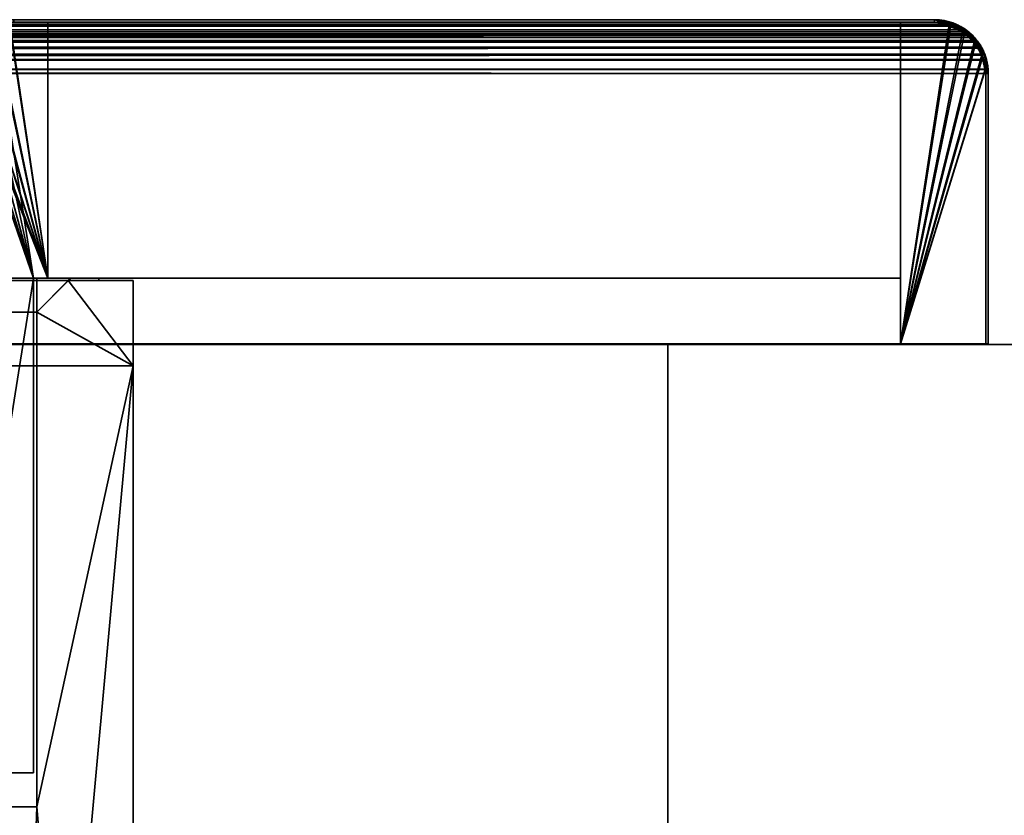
# Model space of a CAD drawing. Header units: millimetres. Extents: x -503 to 6703, y -110 to 193.
# Tile 594 of 656: x 1864 to 1922, y 147 to 193. Entities that reach past the tile are written whole.
import ezdxf

# ---------------------------------------------------------------- set-up
doc = ezdxf.new("R2010")
doc.units = ezdxf.units.MM
doc.layers.add('151', color=7, linetype='Continuous', true_color=0xffffff)

# ---------------------------------------------------------------- blocks, each defined once
blk = doc.blocks.new('UG_SURFACE_002')
at = {"layer": '151', "color": 252, "linetype": 'Continuous', "lineweight": 35}
for points in [[(947.5, 174.4, 2212.25), (2052.5, 174.4, 2212.25), (1902.5, 174.4, 2062.25), (1097.5, 174.4, 2062.25)], [(2052.5, -14, 2212.25), (2052.5, 174.4, 2212.25), (947.5, 174.4, 2212.25), (947.5, -14, 2212.25)], [(1097.5, -14, 2062.25), (1097.5, 174.4, 2062.25), (1902.5, 174.4, 2062.25), (1902.5, -14, 2062.25)], [(1902.5, -14, -7.75), (1902.5, 174.4, -7.75), (2052.5, 174.4, -7.75), (2052.5, -14, -7.75)], [(1902.5, -14, 2062.25), (1902.5, 174.4, 2062.25), (1902.5, 174.4, -7.75), (1902.5, -14, -7.75)], [(2052.5, 174.4, 2212.25), (2052.5, 174.4, -7.75), (1902.5, 174.4, -7.75), (1902.5, 174.4, 2062.25)]]:
    blk.add_3dface(points, dxfattribs=at)
blk = doc.blocks.new('UG_SURFACE_158')
at = {"layer": '151', "color": 7, "linetype": 'Continuous', "lineweight": 35}
for points in [[(1080.95, 193.234, 2076.3), (1919.057, 193.293, 2076.308), (1918.15, 193.45, 2075.4)], [(1918.15, 193.45, 2075.4), (1081.85, 193.45, 2075.4), (1080.95, 193.234, 2076.3)], [(1918.15, 193.45, 2075.4), (1864.15, 193.45, 2021.4), (1135.85, 193.45, 2021.4), (1081.85, 193.45, 2075.4)], [(1918.15, 193.3, 2075.4), (1864.15, 193.3, 2021.4), (1864.15, 193.45, 2021.4), (1918.15, 193.45, 2075.4)], [(1919.157, 193.126, 2076.407), (1918.15, 193.3, 2075.4), (1918.15, 193.45, 2075.4), (1919.057, 193.293, 2076.308)], [(1919.878, 192.864, 2077.128), (1080.121, 192.879, 2077.129), (1079.529, 192.43, 2077.721)], [(1079.529, 192.43, 2077.721), (1920.272, 192.628, 2077.522), (1919.878, 192.864, 2077.128)], [(1920.262, 192.403, 2077.512), (1079.735, 192.401, 2077.515), (1080.49, 192.974, 2076.76)], [(1080.121, 192.879, 2077.129), (1919.878, 192.864, 2077.128), (1919.208, 193.267, 2076.458)], [(1080.422, 193.108, 2076.828), (1080.121, 192.879, 2077.129), (1919.208, 193.267, 2076.458)], [(1080.422, 193.108, 2076.828), (1919.208, 193.267, 2076.458), (1919.057, 193.293, 2076.308)], [(1919.057, 193.293, 2076.308), (1080.95, 193.234, 2076.3), (1080.422, 193.108, 2076.828)], [(1920.171, 192.518, 2077.42), (1080.49, 192.974, 2076.76), (1080.752, 193.037, 2076.498)], [(1920.171, 192.518, 2077.42), (1920.262, 192.403, 2077.512), (1080.49, 192.974, 2076.76)], [(1080.752, 193.037, 2076.498), (1081.85, 193.3, 2075.4), (1918.15, 193.3, 2075.4)], [(1918.15, 193.3, 2075.4), (1919.157, 193.126, 2076.407), (1080.752, 193.037, 2076.498)], [(1919.157, 193.126, 2076.407), (1919.249, 193.071, 2076.499), (1080.752, 193.037, 2076.498)], [(1080.752, 193.037, 2076.498), (1919.249, 193.071, 2076.499), (1920.171, 192.518, 2077.42)], [(1918.15, 193.3, 2075.4), (1081.85, 193.3, 2075.4), (1135.85, 193.3, 2021.4), (1864.15, 193.3, 2021.4)], [(1919.057, 193.293, 2076.308), (1919.208, 193.267, 2076.458), (1919.157, 193.126, 2076.407)], [(1919.249, 193.071, 2076.499), (1919.157, 193.126, 2076.407), (1919.208, 193.267, 2076.458)], [(1919.208, 193.267, 2076.458), (1919.878, 192.864, 2077.128), (1920.171, 192.518, 2077.42), (1919.249, 193.071, 2076.499)], [(1919.878, 192.864, 2077.128), (1920.272, 192.628, 2077.522), (1920.171, 192.518, 2077.42)], [(1079.146, 191.599, 2078.104), (1079.64, 192.329, 2077.61), (1920.763, 191.773, 2078.013)], [(1079.529, 192.43, 2077.721), (1079.408, 192.25, 2077.842), (1920.585, 192.234, 2077.835)], [(1079.529, 192.43, 2077.721), (1920.585, 192.234, 2077.835), (1920.272, 192.628, 2077.522)], [(1920.763, 191.773, 2078.013), (1079.64, 192.329, 2077.61), (1079.735, 192.401, 2077.515)], [(1079.735, 192.401, 2077.515), (1920.262, 192.403, 2077.512), (1920.763, 191.773, 2078.013)], [(1920.262, 192.403, 2077.512), (1920.171, 192.518, 2077.42), (1920.272, 192.628, 2077.522)], [(1920.262, 192.403, 2077.512), (1920.272, 192.628, 2077.522), (1920.585, 192.234, 2077.835)], [(1920.585, 192.234, 2077.835), (1920.894, 191.847, 2078.144), (1920.763, 191.773, 2078.013), (1920.262, 192.403, 2077.512)], [(1078.933, 191.429, 2078.317), (1921.067, 191.426, 2078.317), (1920.894, 191.847, 2078.144)], [(1079.011, 191.664, 2078.239), (1078.933, 191.429, 2078.317), (1920.894, 191.847, 2078.144)], [(1920.585, 192.234, 2077.835), (1079.408, 192.25, 2077.842), (1079.011, 191.664, 2078.239)], [(1079.011, 191.664, 2078.239), (1920.894, 191.847, 2078.144), (1920.585, 192.234, 2077.835)], [(1920.763, 191.773, 2078.013), (1079.077, 191.392, 2078.173), (1079.146, 191.599, 2078.104)], [(1920.763, 191.773, 2078.013), (1920.921, 191.388, 2078.171), (1079.077, 191.392, 2078.173)], [(1920.921, 191.388, 2078.171), (1920.763, 191.773, 2078.013), (1920.894, 191.847, 2078.144), (1921.067, 191.426, 2078.317)], [(1921.067, 191.426, 2078.317), (1078.933, 191.429, 2078.317), (1078.758, 190.9, 2078.492)], [(1078.758, 190.9, 2078.492), (1921.19, 191.124, 2078.44), (1921.067, 191.426, 2078.317)], [(1078.758, 190.9, 2078.492), (1921.267, 190.545, 2078.517), (1921.19, 191.124, 2078.44)], [(1078.905, 190.871, 2078.345), (1079.077, 191.392, 2078.173), (1920.921, 191.388, 2078.171)], [(1920.921, 191.388, 2078.171), (1921.045, 191.085, 2078.295), (1078.905, 190.871, 2078.345)], [(1921.067, 191.426, 2078.317), (1921.19, 191.124, 2078.44), (1921.045, 191.085, 2078.295), (1920.921, 191.388, 2078.171)], [(1921.15, 190.3, 2078.4), (1921.045, 191.085, 2078.295), (1921.19, 191.124, 2078.44), (1921.267, 190.545, 2078.517)], [(1921.267, 190.545, 2078.517), (1078.724, 190.548, 2078.526), (1078.7, 190.3, 2078.55)], [(1078.7, 190.3, 2078.55), (1921.3, 190.3, 2078.55), (1921.267, 190.545, 2078.517)], [(1078.758, 190.9, 2078.492), (1078.724, 190.548, 2078.526), (1921.267, 190.545, 2078.517)], [(1921.15, 190.3, 2078.4), (1078.85, 190.3, 2078.4), (1078.905, 190.871, 2078.345)], [(1921.045, 191.085, 2078.295), (1921.15, 190.3, 2078.4), (1078.905, 190.871, 2078.345)], [(1921.267, 190.545, 2078.517), (1921.3, 190.3, 2078.55), (1921.15, 190.3, 2078.4)], [(1078.7, 190.3, 2078.55), (1078.7, 174.45, 2078.55), (1921.3, 174.45, 2078.55), (1921.3, 190.3, 2078.55)], [(1921.15, 190.3, 2078.4), (1921.15, 174.45, 2078.4), (1078.85, 174.45, 2078.4), (1078.85, 190.3, 2078.4)], [(1921.3, 190.3, 2078.55), (1921.3, 174.45, 2078.55), (1921.15, 174.45, 2078.4), (1921.15, 190.3, 2078.4)], [(1921.15, 174.45, 2078.4), (1921.3, 174.45, 2078.55), (1078.7, 174.45, 2078.55), (1078.85, 174.45, 2078.4)]]:
    blk.add_3dface(points, dxfattribs=at)
blk = doc.blocks.new('UG_SURFACE_159')
at = {"layer": '151', "color": 14, "linetype": 'Continuous', "lineweight": 35}
for points in [[(1133.85, 193.3, 2023.4), (1133.85, 178.3, 2023.4), (1866.15, 178.3, 2023.4), (1866.15, 193.3, 2023.4)], [(1866.15, 193.3, 2023.4), (1864.15, 193.3, 2021.4), (1135.85, 193.3, 2021.4), (1133.85, 193.3, 2023.4)], [(1866.15, 178.3, 2023.4), (1862.288, 192.593, 2019.538), (1862.79, 192.974, 2020.04), (1863.068, 193.041, 2020.318)], [(1866.15, 178.3, 2023.4), (1863.068, 193.041, 2020.318), (1863.917, 193.244, 2021.167)], [(1863.917, 193.244, 2021.167), (1864.15, 193.3, 2021.4), (1866.15, 193.3, 2023.4), (1866.15, 178.3, 2023.4)], [(1861.671, 191.932, 2018.921), (1861.94, 192.329, 2019.19), (1862.288, 192.593, 2019.538), (1866.15, 178.3, 2023.4)], [(1861.298, 191.152, 2018.548), (1861.446, 191.599, 2018.696), (1861.671, 191.932, 2018.921), (1866.15, 178.3, 2023.4)], [(1861.205, 190.871, 2018.455), (1861.298, 191.152, 2018.548), (1866.15, 178.3, 2023.4)], [(1866.15, 178.3, 2023.4), (1865.3, 178.3, 2022.55), (1861.15, 190.3, 2018.4), (1861.205, 190.871, 2018.455)], [(1861.15, 152.15, 2018.4), (1861.15, 190.3, 2018.4), (1865.3, 178.3, 2022.55)], [(1865.3, 178.3, 2022.55), (1866.15, 178.3, 2023.4), (1133.85, 178.3, 2023.4), (1134.7, 178.3, 2022.55)], [(1134.7, 178.3, 2022.55), (1134.7, 149.3, 2022.55), (1865.3, 149.3, 2022.55), (1865.3, 178.3, 2022.55)], [(1865.3, 178.3, 2022.55), (1865.3, 149.3, 2022.55), (1864, 149.3, 2021.25), (1861.15, 152.15, 2018.4)], [(1864, 149.3, 2021.25), (1865.3, 149.3, 2022.55), (1134.7, 149.3, 2022.55), (1136, 149.3, 2021.25)]]:
    blk.add_3dface(points, dxfattribs=at)
blk = doc.blocks.new('UG_SURFACE_160')
at = {"layer": '151', "color": 14, "linetype": 'Continuous', "lineweight": 35}
for points in [[(1080.203, 192.756, 2077.047), (1919.796, 192.742, 2077.046), (1919.157, 193.126, 2076.407)], [(1080.49, 192.974, 2076.76), (1080.203, 192.756, 2077.047), (1919.157, 193.126, 2076.407)], [(1080.49, 192.974, 2076.76), (1919.157, 193.126, 2076.407), (1919.014, 193.151, 2076.264)], [(1919.014, 193.151, 2076.264), (1080.993, 193.095, 2076.257), (1080.49, 192.974, 2076.76)], [(1080.993, 193.095, 2076.257), (1919.014, 193.151, 2076.264), (1918.15, 193.3, 2075.4)], [(1918.15, 193.3, 2075.4), (1081.85, 193.3, 2075.4), (1080.993, 193.095, 2076.257)], [(1918.15, 193.3, 2075.4), (1916.15, 193.3, 2073.4), (1083.85, 193.3, 2073.4), (1081.85, 193.3, 2075.4)], [(1916.15, 174.45, 2073.4), (1083.85, 174.45, 2073.4), (1083.85, 193.3, 2073.4), (1916.15, 193.3, 2073.4)], [(1916.15, 174.45, 2073.4), (1916.15, 193.3, 2073.4), (1918.15, 193.3, 2075.4), (1919.014, 193.151, 2076.264)], [(1919.014, 193.151, 2076.264), (1919.157, 193.126, 2076.407), (1919.796, 192.742, 2077.046), (1916.15, 174.45, 2073.4)], [(1079.64, 192.329, 2077.61), (1079.524, 192.158, 2077.726), (1920.469, 192.142, 2077.719)], [(1919.796, 192.742, 2077.046), (1080.203, 192.756, 2077.047), (1079.64, 192.329, 2077.61)], [(1079.64, 192.329, 2077.61), (1920.171, 192.518, 2077.42), (1919.796, 192.742, 2077.046)], [(1079.64, 192.329, 2077.61), (1920.469, 192.142, 2077.719), (1920.171, 192.518, 2077.42)], [(1916.15, 174.45, 2073.4), (1919.796, 192.742, 2077.046), (1920.171, 192.518, 2077.42), (1920.469, 192.142, 2077.719)], [(1079.072, 191.376, 2078.178), (1920.928, 191.372, 2078.178), (1920.763, 191.773, 2078.013)], [(1079.146, 191.599, 2078.104), (1079.072, 191.376, 2078.178), (1920.763, 191.773, 2078.013)], [(1920.469, 192.142, 2077.719), (1079.524, 192.158, 2077.726), (1079.146, 191.599, 2078.104)], [(1079.146, 191.599, 2078.104), (1920.763, 191.773, 2078.013), (1920.469, 192.142, 2077.719)], [(1920.469, 192.142, 2077.719), (1920.763, 191.773, 2078.013), (1920.928, 191.372, 2078.178), (1916.15, 174.45, 2073.4)], [(1920.928, 191.372, 2078.178), (1079.072, 191.376, 2078.178), (1078.905, 190.871, 2078.345)], [(1078.905, 190.871, 2078.345), (1921.045, 191.085, 2078.295), (1920.928, 191.372, 2078.178)], [(1916.15, 174.45, 2073.4), (1920.928, 191.372, 2078.178), (1921.045, 191.085, 2078.295), (1921.119, 190.533, 2078.369)], [(1078.905, 190.871, 2078.345), (1078.873, 190.537, 2078.377), (1921.119, 190.533, 2078.369)], [(1078.905, 190.871, 2078.345), (1921.119, 190.533, 2078.369), (1921.045, 191.085, 2078.295)], [(1921.119, 190.533, 2078.369), (1078.873, 190.537, 2078.377), (1078.85, 190.3, 2078.4)], [(1078.85, 190.3, 2078.4), (1921.15, 190.3, 2078.4), (1921.119, 190.533, 2078.369)], [(1078.85, 190.3, 2078.4), (1078.85, 174.45, 2078.4), (1921.15, 174.45, 2078.4), (1921.15, 190.3, 2078.4)], [(1921.119, 190.533, 2078.369), (1921.15, 190.3, 2078.4), (1921.15, 174.45, 2078.4), (1916.15, 174.45, 2073.4)], [(1916.15, 174.45, 2073.4), (1921.15, 174.45, 2078.4), (1078.85, 174.45, 2078.4), (1083.85, 174.45, 2073.4)]]:
    blk.add_3dface(points, dxfattribs=at)
blk = doc.blocks.new('UG_SURFACE_161')
at = {"layer": '151', "color": 41, "linetype": 'Continuous', "lineweight": 35}
for points in [[(1083.85, 193.3, 2073.4), (1083.85, 178.3, 2073.4), (1916.15, 178.3, 2073.4), (1916.15, 193.3, 2073.4)], [(1916.15, 193.3, 2073.4), (1866.15, 193.3, 2023.4), (1133.85, 193.3, 2023.4), (1083.85, 193.3, 2073.4)], [(1133.85, 178.3, 2023.4), (1133.85, 193.3, 2023.4), (1866.15, 193.3, 2023.4), (1866.15, 178.3, 2023.4)], [(1866.15, 193.3, 2023.4), (1916.15, 193.3, 2073.4), (1916.15, 178.3, 2073.4), (1866.15, 178.3, 2023.4)], [(1866.15, 178.3, 2023.4), (1916.15, 178.3, 2073.4), (1083.85, 178.3, 2073.4), (1133.85, 178.3, 2023.4)]]:
    blk.add_3dface(points, dxfattribs=at)
blk = doc.blocks.new('UG_SURFACE_162')
at = {"layer": '151', "color": 14, "linetype": 'Continuous', "lineweight": 35}
for points in [[(1862.983, 193.059, -4.75), (1862.229, 192.555, -4.75), (1862.237, 192.521, 2019.487)], [(1862.229, 192.555, -4.75), (1862.983, 193.059, -4.75), (1866.15, 178.3, -4.75)], [(1862.237, 192.521, 2019.487), (1862.711, 192.933, 2019.961), (1862.983, 193.059, -4.75)], [(1865.3, 178.3, 2022.55), (1862.988, 193.003, 2020.238), (1862.711, 192.933, 2019.961), (1862.237, 192.521, 2019.487)], [(1862.711, 192.933, 2019.961), (1862.988, 193.003, 2020.238), (1862.983, 193.059, -4.75)], [(1866.15, 178.3, -4.75), (1862.983, 193.059, -4.75), (1863.002, 193.072, -4.75), (1863.88, 193.246, -4.75)], [(1863.002, 193.072, -4.75), (1862.983, 193.059, -4.75), (1862.988, 193.003, 2020.238)], [(1863.88, 193.246, -4.75), (1863.002, 193.072, -4.75), (1862.988, 193.003, 2020.238)], [(1862.988, 193.003, 2020.238), (1863.879, 193.231, 2021.129), (1863.88, 193.246, -4.75)], [(1865.3, 178.3, 2022.55), (1866.15, 178.3, 2023.4), (1863.879, 193.231, 2021.129), (1862.988, 193.003, 2020.238)], [(1864.15, 193.3, -4.75), (1863.88, 193.246, -4.75), (1863.879, 193.231, 2021.129)], [(1863.879, 193.231, 2021.129), (1864.15, 193.3, 2021.4), (1864.15, 193.3, -4.75)], [(1866.15, 178.3, 2023.4), (1866.15, 193.3, 2023.4), (1864.15, 193.3, 2021.4), (1863.879, 193.231, 2021.129)], [(1863.88, 193.246, -4.75), (1864.15, 193.3, -4.75), (1866.15, 193.3, -4.75), (1866.15, 178.3, -4.75)], [(1866.15, 193.3, 2023.4), (1866.15, 193.3, -4.75), (1864.15, 193.3, -4.75), (1864.15, 193.3, 2021.4)], [(1866.15, 193.3, 2023.4), (1866.15, 178.3, 2023.4), (1866.15, 178.3, -4.75), (1866.15, 193.3, -4.75)], [(1862.229, 192.555, -4.75), (1862.029, 192.421, -4.75), (1861.636, 191.882, 2018.886)], [(1861.636, 191.882, 2018.886), (1861.748, 192.097, 2018.998), (1862.229, 192.555, -4.75)], [(1865.3, 178.3, 2022.55), (1862.237, 192.521, 2019.487), (1861.748, 192.097, 2018.998), (1861.636, 191.882, 2018.886)], [(1862.029, 192.421, -4.75), (1861.662, 191.873, -4.75), (1861.636, 191.882, 2018.886)], [(1861.662, 191.873, -4.75), (1862.029, 192.421, -4.75), (1862.229, 192.555, -4.75), (1866.15, 178.3, -4.75)], [(1861.748, 192.097, 2018.998), (1862.237, 192.521, 2019.487), (1862.229, 192.555, -4.75)], [(1865.3, 178.3, 2022.55), (1861.636, 191.882, 2018.886), (1861.298, 191.232, 2018.548), (1861.274, 191.077, 2018.524)], [(1861.298, 191.232, 2018.548), (1861.636, 191.882, 2018.886), (1861.662, 191.873, -4.75)], [(1861.298, 191.232, 2018.548), (1861.662, 191.873, -4.75), (1861.378, 191.448, -4.75)], [(1866.15, 178.3, -4.75), (1861.304, 191.073, -4.75), (1861.378, 191.448, -4.75), (1861.662, 191.873, -4.75)], [(1861.378, 191.448, -4.75), (1861.304, 191.073, -4.75), (1861.274, 191.077, 2018.524)], [(1861.274, 191.077, 2018.524), (1861.298, 191.232, 2018.548), (1861.378, 191.448, -4.75)], [(1861.15, 190.3, 2018.4), (1861.274, 191.077, 2018.524), (1861.304, 191.073, -4.75)], [(1861.274, 191.077, 2018.524), (1861.15, 190.3, 2018.4), (1865.3, 178.3, 2022.55)], [(1861.304, 191.073, -4.75), (1861.15, 190.3, -4.75), (1861.15, 190.3, 2018.4)], [(1866.15, 178.3, -4.75), (1865.3, 178.3, -4.75), (1861.15, 190.3, -4.75), (1861.304, 191.073, -4.75)], [(1861.15, 152.15, 2018.4), (1861.15, 190.3, 2018.4), (1861.15, 190.3, -4.75), (1861.15, 152.15, -4.75)], [(1861.15, 152.15, -4.75), (1861.15, 190.3, -4.75), (1865.3, 178.3, -4.75)], [(1865.3, 178.3, 2022.55), (1861.15, 190.3, 2018.4), (1861.15, 152.15, 2018.4)], [(1865.3, 178.3, -4.75), (1865.3, 149.3, -4.75), (1864, 149.3, -4.75), (1861.15, 152.15, -4.75)], [(1861.15, 152.15, 2018.4), (1864, 149.3, 2021.25), (1865.3, 149.3, 2022.55), (1865.3, 178.3, 2022.55)], [(1865.3, 178.3, 2022.55), (1865.3, 178.3, -4.75), (1866.15, 178.3, -4.75), (1866.15, 178.3, 2023.4)], [(1865.3, 178.3, 2022.55), (1865.3, 149.3, 2022.55), (1865.3, 149.3, -4.75), (1865.3, 178.3, -4.75)], [(1864, 149.3, 2021.25), (1861.15, 152.15, 2018.4), (1861.15, 152.15, -4.75), (1864, 149.3, -4.75)], [(1864, 149.3, 2021.25), (1864, 149.3, -4.75), (1865.3, 149.3, -4.75), (1865.3, 149.3, 2022.55)]]:
    blk.add_3dface(points, dxfattribs=at)
blk = doc.blocks.new('UG_SURFACE_163')
at = {"layer": '151', "color": 7, "linetype": 'Continuous', "lineweight": 35}
for points in [[(1918.15, 193.45, 2075.4), (1918.15, 193.45, -4.75), (1864.15, 193.45, -4.75), (1864.15, 193.45, 2021.4)], [(1864.15, 193.45, -4.75), (1918.15, 193.45, -4.75), (1918.15, 193.3, -4.75), (1864.15, 193.3, -4.75)], [(1918.15, 193.45, 2075.4), (1864.15, 193.45, 2021.4), (1864.15, 193.3, 2021.4), (1918.15, 193.3, 2075.4)], [(1918.314, 193.269, -4.75), (1918.15, 193.3, -4.75), (1918.15, 193.45, -4.75), (1918.322, 193.418, -4.75)], [(1919.3, 193.233, -4.75), (1919.229, 193.246, -4.75), (1918.15, 193.45, 2075.4)], [(1918.15, 193.45, 2075.4), (1919.299, 193.148, 2076.549), (1919.3, 193.233, -4.75)], [(1919.229, 193.246, -4.75), (1918.322, 193.418, -4.75), (1918.15, 193.45, 2075.4)], [(1918.322, 193.418, -4.75), (1918.15, 193.45, -4.75), (1918.15, 193.45, 2075.4)], [(1918.15, 193.3, 2075.4), (1919.157, 193.126, 2076.407), (1919.299, 193.148, 2076.549), (1918.15, 193.45, 2075.4)], [(1918.15, 193.3, 2075.4), (1864.15, 193.3, 2021.4), (1864.15, 193.3, -4.75), (1918.15, 193.3, -4.75)], [(1918.314, 193.269, -4.75), (1919.157, 193.126, 2076.407), (1918.15, 193.3, 2075.4)], [(1918.15, 193.3, 2075.4), (1918.15, 193.3, -4.75), (1918.314, 193.269, -4.75)], [(1919.177, 193.103, -4.75), (1918.314, 193.269, -4.75), (1918.322, 193.418, -4.75), (1919.229, 193.246, -4.75)], [(1919.249, 193.071, 2076.499), (1918.314, 193.269, -4.75), (1919.177, 193.103, -4.75)], [(1918.314, 193.269, -4.75), (1919.249, 193.071, 2076.499), (1919.157, 193.126, 2076.407)], [(1919.299, 193.148, 2076.549), (1919.157, 193.126, 2076.407), (1919.249, 193.071, 2076.499)], [(1919.246, 193.09, -4.75), (1919.177, 193.103, -4.75), (1919.229, 193.246, -4.75), (1919.3, 193.233, -4.75)], [(1919.177, 193.103, -4.75), (1919.246, 193.09, -4.75), (1919.249, 193.071, 2076.499)], [(1919.246, 193.09, -4.75), (1919.3, 193.233, -4.75), (1919.308, 193.227, -4.75)], [(1919.252, 193.086, -4.75), (1919.246, 193.09, -4.75), (1919.308, 193.227, -4.75)], [(1919.246, 193.09, -4.75), (1919.252, 193.086, -4.75), (1919.249, 193.071, 2076.499)], [(1919.7, 193.042, 2076.95), (1919.299, 193.148, 2076.549), (1919.249, 193.071, 2076.499), (1920.171, 192.518, 2077.42)], [(1919.249, 193.071, 2076.499), (1919.252, 193.086, -4.75), (1919.945, 192.634, -4.75)], [(1919.945, 192.634, -4.75), (1920.171, 192.518, 2077.42), (1919.249, 193.071, 2076.499)], [(1919.308, 193.227, -4.75), (1920.035, 192.751, -4.75), (1919.945, 192.634, -4.75), (1919.252, 193.086, -4.75)], [(1919.299, 193.148, 2076.549), (1919.308, 193.227, -4.75), (1919.3, 193.233, -4.75)], [(1920.035, 192.751, -4.75), (1919.308, 193.227, -4.75), (1919.299, 193.148, 2076.549)], [(1920.377, 192.527, -4.75), (1920.035, 192.751, -4.75), (1919.299, 193.148, 2076.549)], [(1919.299, 193.148, 2076.549), (1919.7, 193.042, 2076.95), (1920.377, 192.527, -4.75)], [(1919.7, 193.042, 2076.95), (1920.341, 192.448, 2077.59), (1920.377, 192.527, -4.75)], [(1920.171, 192.518, 2077.42), (1920.341, 192.448, 2077.59), (1919.7, 193.042, 2076.95)], [(1920.271, 192.421, -4.75), (1919.945, 192.634, -4.75), (1920.035, 192.751, -4.75), (1920.377, 192.527, -4.75)], [(1920.171, 192.518, 2077.42), (1919.945, 192.634, -4.75), (1920.271, 192.421, -4.75)], [(1920.271, 192.421, -4.75), (1920.261, 192.404, 2077.511), (1920.171, 192.518, 2077.42)], [(1920.341, 192.448, 2077.59), (1920.171, 192.518, 2077.42), (1920.261, 192.404, 2077.511)], [(1920.261, 192.404, 2077.511), (1920.763, 191.773, 2078.013), (1920.769, 192.05, 2078.019), (1920.341, 192.448, 2077.59)], [(1920.261, 192.404, 2077.511), (1920.271, 192.421, -4.75), (1920.554, 192.002, -4.75)], [(1920.554, 192.002, -4.75), (1920.763, 191.773, 2078.013), (1920.261, 192.404, 2077.511)], [(1920.377, 192.527, -4.75), (1920.672, 192.086, -4.75), (1920.554, 192.002, -4.75), (1920.271, 192.421, -4.75)], [(1920.672, 192.086, -4.75), (1920.377, 192.527, -4.75), (1920.341, 192.448, 2077.59)], [(1920.341, 192.448, 2077.59), (1920.769, 192.05, 2078.019), (1920.672, 192.086, -4.75)], [(1920.905, 191.48, -4.75), (1920.554, 192.002, -4.75), (1920.672, 192.086, -4.75), (1921.063, 191.499, -4.75)], [(1920.763, 191.773, 2078.013), (1920.554, 192.002, -4.75), (1920.905, 191.48, -4.75)], [(1921.063, 191.499, -4.75), (1920.672, 192.086, -4.75), (1920.769, 192.05, 2078.019)], [(1921.049, 191.433, 2078.3), (1920.769, 192.05, 2078.019), (1920.763, 191.773, 2078.013), (1920.921, 191.389, 2078.171)], [(1920.905, 191.48, -4.75), (1920.921, 191.389, 2078.171), (1920.763, 191.773, 2078.013)], [(1921.071, 191.458, -4.75), (1921.063, 191.499, -4.75), (1920.769, 192.05, 2078.019)], [(1920.769, 192.05, 2078.019), (1921.049, 191.433, 2078.3), (1921.071, 191.458, -4.75)], [(1920.922, 191.401, -4.75), (1920.905, 191.48, -4.75), (1921.063, 191.499, -4.75), (1921.071, 191.458, -4.75)], [(1920.905, 191.48, -4.75), (1920.922, 191.401, -4.75), (1920.921, 191.389, 2078.171)], [(1920.921, 191.389, 2078.171), (1921.045, 191.085, 2078.295), (1921.191, 191.121, 2078.441), (1921.049, 191.433, 2078.3)], [(1920.921, 191.389, 2078.171), (1920.922, 191.401, -4.75), (1920.964, 191.199, -4.75)], [(1920.964, 191.199, -4.75), (1921.045, 191.085, 2078.295), (1920.921, 191.389, 2078.171)], [(1921.071, 191.458, -4.75), (1921.113, 191.246, -4.75), (1920.964, 191.199, -4.75), (1920.922, 191.401, -4.75)], [(1921.15, 190.3, -4.75), (1920.964, 191.199, -4.75), (1921.113, 191.246, -4.75), (1921.3, 190.3, -4.75)], [(1921.045, 191.085, 2078.295), (1920.964, 191.199, -4.75), (1921.15, 190.3, -4.75)], [(1921.3, 190.3, 2078.55), (1921.191, 191.121, 2078.441), (1921.045, 191.085, 2078.295), (1921.15, 190.3, 2078.4)], [(1921.113, 191.246, -4.75), (1921.071, 191.458, -4.75), (1921.049, 191.433, 2078.3)], [(1921.049, 191.433, 2078.3), (1921.191, 191.121, 2078.441), (1921.113, 191.246, -4.75)], [(1921.3, 190.3, -4.75), (1921.113, 191.246, -4.75), (1921.191, 191.121, 2078.441)], [(1921.191, 191.121, 2078.441), (1921.3, 190.3, 2078.55), (1921.3, 190.3, -4.75)], [(1921.15, 190.3, -4.75), (1921.15, 190.3, 2078.4), (1921.045, 191.085, 2078.295)], [(1921.3, 190.3, -4.75), (1921.3, 174.45, -4.75), (1921.15, 174.45, -4.75), (1921.15, 190.3, -4.75)], [(1921.15, 190.3, -4.75), (1921.15, 174.45, -4.75), (1921.15, 174.45, 2078.4), (1921.15, 190.3, 2078.4)], [(1921.15, 190.3, 2078.4), (1921.15, 174.45, 2078.4), (1921.3, 174.45, 2078.55), (1921.3, 190.3, 2078.55)], [(1921.3, 190.3, 2078.55), (1921.3, 174.45, 2078.55), (1921.3, 174.45, -4.75), (1921.3, 190.3, -4.75)], [(1921.15, 174.45, 2078.4), (1921.15, 174.45, -4.75), (1921.3, 174.45, -4.75), (1921.3, 174.45, 2078.55)]]:
    blk.add_3dface(points, dxfattribs=at)
blk = doc.blocks.new('UG_SURFACE_164')
at = {"layer": '151', "color": 41, "linetype": 'Continuous', "lineweight": 35}
for points in [[(1866.15, 178.3, 2023.4), (1866.15, 193.3, 2023.4), (1866.15, 193.3, -4.75), (1866.15, 178.3, -4.75)], [(1916.15, 193.3, 2073.4), (1916.15, 193.3, -4.75), (1866.15, 193.3, -4.75), (1866.15, 193.3, 2023.4)], [(1916.15, 178.3, -4.75), (1866.15, 178.3, -4.75), (1866.15, 193.3, -4.75), (1916.15, 193.3, -4.75)], [(1866.15, 178.3, 2023.4), (1916.15, 178.3, 2073.4), (1916.15, 193.3, 2073.4), (1866.15, 193.3, 2023.4)], [(1916.15, 193.3, 2073.4), (1916.15, 178.3, 2073.4), (1916.15, 178.3, -4.75), (1916.15, 193.3, -4.75)], [(1866.15, 178.3, 2023.4), (1866.15, 178.3, -4.75), (1916.15, 178.3, -4.75), (1916.15, 178.3, 2073.4)]]:
    blk.add_3dface(points, dxfattribs=at)
blk = doc.blocks.new('UG_SURFACE_165')
at = {"layer": '151', "color": 14, "linetype": 'Continuous', "lineweight": 35}
for points in [[(1918.15, 193.3, 2075.4), (1918.15, 193.3, -4.75), (1916.15, 193.3, -4.75), (1916.15, 193.3, 2073.4)], [(1916.15, 174.45, -4.75), (1916.15, 174.45, 2073.4), (1916.15, 193.3, 2073.4), (1916.15, 193.3, -4.75)], [(1916.15, 174.45, -4.75), (1916.15, 193.3, -4.75), (1918.15, 193.3, -4.75), (1919.099, 193.111, -4.75)], [(1919.093, 193.052, 2076.343), (1918.15, 193.3, 2075.4), (1916.15, 193.3, 2073.4), (1916.15, 174.45, 2073.4)], [(1916.15, 174.45, -4.75), (1919.099, 193.111, -4.75), (1919.298, 193.072, -4.75), (1919.904, 192.667, -4.75)], [(1919.906, 192.652, 2077.156), (1919.626, 192.912, 2076.876), (1919.093, 193.052, 2076.343), (1916.15, 174.45, 2073.4)], [(1919.099, 193.111, -4.75), (1918.15, 193.3, -4.75), (1918.15, 193.3, 2075.4)], [(1918.15, 193.3, 2075.4), (1919.093, 193.052, 2076.343), (1919.099, 193.111, -4.75)], [(1919.298, 193.072, -4.75), (1919.099, 193.111, -4.75), (1919.093, 193.052, 2076.343)], [(1919.904, 192.667, -4.75), (1919.298, 193.072, -4.75), (1919.093, 193.052, 2076.343)], [(1919.093, 193.052, 2076.343), (1919.626, 192.912, 2076.876), (1919.904, 192.667, -4.75)], [(1919.626, 192.912, 2076.876), (1919.906, 192.652, 2077.156), (1919.904, 192.667, -4.75)], [(1916.15, 174.45, -4.75), (1919.904, 192.667, -4.75), (1920.271, 192.421, -4.75), (1920.517, 192.054, -4.75)], [(1916.15, 174.45, 2073.4), (1920.549, 192.056, 2077.799), (1919.906, 192.652, 2077.156)], [(1920.271, 192.421, -4.75), (1919.904, 192.667, -4.75), (1919.906, 192.652, 2077.156)], [(1920.517, 192.054, -4.75), (1920.271, 192.421, -4.75), (1919.906, 192.652, 2077.156)], [(1919.906, 192.652, 2077.156), (1920.549, 192.056, 2077.799), (1920.517, 192.054, -4.75)], [(1916.15, 174.45, 2073.4), (1920.965, 191.26, 2078.215), (1920.645, 191.967, 2077.894), (1920.549, 192.056, 2077.799)], [(1916.15, 174.45, -4.75), (1920.517, 192.054, -4.75), (1920.922, 191.448, -4.75), (1920.956, 191.273, -4.75)], [(1920.922, 191.448, -4.75), (1920.517, 192.054, -4.75), (1920.549, 192.056, 2077.799)], [(1920.956, 191.273, -4.75), (1920.922, 191.448, -4.75), (1920.549, 192.056, 2077.799)], [(1920.549, 192.056, 2077.799), (1920.645, 191.967, 2077.894), (1920.956, 191.273, -4.75)], [(1920.645, 191.967, 2077.894), (1920.965, 191.26, 2078.215), (1920.956, 191.273, -4.75)], [(1920.956, 191.273, -4.75), (1921.114, 190.481, -4.75), (1916.15, 174.45, -4.75)], [(1921.126, 190.482, 2078.376), (1921.046, 191.082, 2078.296), (1920.965, 191.26, 2078.215), (1916.15, 174.45, 2073.4)], [(1921.114, 190.481, -4.75), (1920.956, 191.273, -4.75), (1920.965, 191.26, 2078.215)], [(1920.965, 191.26, 2078.215), (1921.046, 191.082, 2078.296), (1921.114, 190.481, -4.75)], [(1921.046, 191.082, 2078.296), (1921.126, 190.482, 2078.376), (1921.114, 190.481, -4.75)], [(1916.15, 174.45, 2073.4), (1921.15, 174.45, 2078.4), (1921.15, 190.3, 2078.4), (1921.126, 190.482, 2078.376)], [(1921.114, 190.481, -4.75), (1921.15, 190.3, -4.75), (1921.15, 174.45, -4.75), (1916.15, 174.45, -4.75)], [(1921.15, 190.3, -4.75), (1921.114, 190.481, -4.75), (1921.126, 190.482, 2078.376)], [(1921.126, 190.482, 2078.376), (1921.15, 190.3, 2078.4), (1921.15, 190.3, -4.75)], [(1921.15, 190.3, 2078.4), (1921.15, 174.45, 2078.4), (1921.15, 174.45, -4.75), (1921.15, 190.3, -4.75)], [(1916.15, 174.45, 2073.4), (1916.15, 174.45, -4.75), (1921.15, 174.45, -4.75), (1921.15, 174.45, 2078.4)]]:
    blk.add_3dface(points, dxfattribs=at)
blk = doc.blocks.new('UG_SURFACE_179')
at = {"layer": '151', "color": 41, "linetype": 'Continuous', "lineweight": 35}
for points in [[(1871.15, 173.15, 2028.4), (1865.5, 173.15, 2022.75), (1134.5, 173.15, 2022.75), (1128.85, 173.15, 2028.4)], [(1871.15, 81, 2028.4), (1871.15, 173.15, 2028.4), (1128.85, 173.15, 2028.4), (1128.85, 81, 2028.4)], [(1865.5, 173.15, 2022.75), (1865.5, 147.3, 2022.75), (1134.5, 147.3, 2022.75), (1134.5, 173.15, 2022.75)], [(1865.5, 147.3, 2022.75), (1865.5, 173.15, 2022.75), (1871.15, 173.15, 2028.4), (1871.15, 81, 2028.4)], [(1865.5, 147.3, 2022.75), (1861, 147.3, 2018.25), (1139, 147.3, 2018.25), (1134.5, 147.3, 2022.75)], [(1863.5, 89, 2020.75), (1860, 89, 2017.25), (1861, 147.3, 2018.25), (1865.5, 147.3, 2022.75)], [(1865.5, 147.3, 2022.75), (1871.15, 81, 2028.4), (1863.5, 81, 2020.75), (1863.5, 89, 2020.75)]]:
    blk.add_3dface(points, dxfattribs=at)
blk = doc.blocks.new('UG_SURFACE_181')
at = {"layer": '151', "color": 14, "linetype": 'Continuous', "lineweight": 35}
for points in [[(1871.15, 178.15, 2028.4), (1867.35, 178.15, 2024.6), (1132.65, 178.15, 2024.6), (1128.85, 178.15, 2028.4)], [(1871.15, 173.15, 2028.4), (1871.15, 178.15, 2028.4), (1128.85, 178.15, 2028.4), (1128.85, 173.15, 2028.4)], [(1865.5, 176.3, 2022.75), (1134.5, 176.3, 2022.75), (1132.65, 178.15, 2024.6), (1867.35, 178.15, 2024.6)], [(1871.15, 173.15, 2028.4), (1865.5, 173.15, 2022.75), (1865.5, 176.3, 2022.75), (1867.35, 178.15, 2024.6)], [(1867.35, 178.15, 2024.6), (1871.15, 178.15, 2028.4), (1871.15, 173.15, 2028.4)], [(1865.5, 176.3, 2022.75), (1865.5, 173.15, 2022.75), (1134.5, 173.15, 2022.75), (1134.5, 176.3, 2022.75)], [(1865.5, 173.15, 2022.75), (1871.15, 173.15, 2028.4), (1128.85, 173.15, 2028.4), (1134.5, 173.15, 2022.75)]]:
    blk.add_3dface(points, dxfattribs=at)
blk = doc.blocks.new('UG_SURFACE_182')
at = {"layer": '151', "color": 252, "linetype": 'Continuous', "lineweight": 35}
for points in [[(1132.5, 178.3, 2024.75), (1134.5, 176.3, 2022.75), (1865.5, 176.3, 2022.75), (1867.5, 178.3, 2024.75)], [(1132.5, 178.3, 2024.75), (1867.5, 178.3, 2024.75), (1865.5, 178.3, 2022.75), (1134.5, 178.3, 2022.75)], [(1134.5, 176.3, 2022.75), (1134.5, 178.3, 2022.75), (1865.5, 178.3, 2022.75), (1865.5, 176.3, 2022.75)], [(1867.5, 178.3, 2024.75), (1867.5, 178.3, -4.75), (1865.5, 178.3, -4.75), (1865.5, 178.3, 2022.75)], [(1865.5, 176.3, 2022.75), (1865.5, 178.3, 2022.75), (1865.5, 178.3, -4.75), (1865.5, 176.3, -4.75)], [(1867.5, 178.3, 2024.75), (1865.5, 176.3, 2022.75), (1865.5, 176.3, -4.75), (1867.5, 178.3, -4.75)], [(1867.5, 178.3, -4.75), (1865.5, 176.3, -4.75), (1865.5, 178.3, -4.75)]]:
    blk.add_3dface(points, dxfattribs=at)
blk = doc.blocks.new('UG_SURFACE_183')
at = {"layer": '151', "color": 7, "linetype": 'Continuous', "lineweight": 35}
for points in [[(1130.85, 178.15, 2026.4), (1869.15, 178.15, 2026.4), (1869.15, 178.3, 2026.4), (1130.85, 178.3, 2026.4)], [(1869.15, 178.3, 2026.4), (1867.5, 178.3, 2024.75), (1132.5, 178.3, 2024.75), (1130.85, 178.3, 2026.4)], [(1869.15, 178.15, 2026.4), (1130.85, 178.15, 2026.4), (1132.65, 178.15, 2024.6), (1867.35, 178.15, 2024.6)], [(1132.65, 178.15, 2024.6), (1132.5, 178.3, 2024.75), (1867.5, 178.3, 2024.75), (1867.35, 178.15, 2024.6)], [(1869.15, 178.3, 2026.4), (1869.15, 178.15, 2026.4), (1867.35, 178.15, 2024.6), (1867.5, 178.3, 2024.75)]]:
    blk.add_3dface(points, dxfattribs=at)
blk = doc.blocks.new('UG_SURFACE_188')
at = {"layer": '151', "color": 41, "linetype": 'Continuous', "lineweight": 35}
for points in [[(1871.15, 173.15, -4.75), (1863.5, 89, -4.75), (1865.5, 147.3, -4.75)], [(1871.15, 173.15, -4.75), (1871.15, 81, -4.75), (1863.5, 81, -4.75), (1863.5, 89, -4.75)], [(1865.5, 173.15, -4.75), (1865.5, 147.3, -4.75), (1865.5, 147.3, 2022.75), (1865.5, 173.15, 2022.75)], [(1871.15, 173.15, 2028.4), (1871.15, 173.15, -4.75), (1865.5, 173.15, -4.75), (1865.5, 173.15, 2022.75)], [(1865.5, 147.3, -4.75), (1865.5, 173.15, -4.75), (1871.15, 173.15, -4.75)], [(1871.15, 81, 2028.4), (1871.15, 173.15, 2028.4), (1865.5, 173.15, 2022.75), (1865.5, 147.3, 2022.75)], [(1871.15, 81, -4.75), (1871.15, 173.15, -4.75), (1871.15, 173.15, 2028.4), (1871.15, 81, 2028.4)], [(1863.5, 89, -4.75), (1860, 89, -4.75), (1861, 147.3, -4.75), (1865.5, 147.3, -4.75)], [(1865.5, 147.3, 2022.75), (1861, 147.3, 2018.25), (1860, 89, 2017.25), (1863.5, 89, 2020.75)], [(1865.5, 147.3, 2022.75), (1865.5, 147.3, -4.75), (1861, 147.3, -4.75), (1861, 147.3, 2018.25)], [(1863.5, 89, 2020.75), (1863.5, 81, 2020.75), (1871.15, 81, 2028.4), (1865.5, 147.3, 2022.75)]]:
    blk.add_3dface(points, dxfattribs=at)
blk = doc.blocks.new('UG_SURFACE_189')
at = {"layer": '151', "color": 7, "linetype": 'Continuous', "lineweight": 35}
for points in [[(1867.5, 178.3, -4.75), (1869.15, 178.3, -4.75), (1869.15, 178.15, -4.75), (1867.35, 178.15, -4.75)], [(1867.35, 178.15, 2024.6), (1867.5, 178.3, 2024.75), (1867.5, 178.3, -4.75), (1867.35, 178.15, -4.75)], [(1867.5, 178.3, 2024.75), (1867.35, 178.15, 2024.6), (1869.15, 178.15, 2026.4), (1869.15, 178.3, 2026.4)], [(1869.15, 178.15, 2026.4), (1867.35, 178.15, 2024.6), (1867.35, 178.15, -4.75), (1869.15, 178.15, -4.75)], [(1869.15, 178.3, 2026.4), (1869.15, 178.3, -4.75), (1867.5, 178.3, -4.75), (1867.5, 178.3, 2024.75)], [(1869.15, 178.15, 2026.4), (1869.15, 178.15, -4.75), (1869.15, 178.3, -4.75), (1869.15, 178.3, 2026.4)]]:
    blk.add_3dface(points, dxfattribs=at)
blk = doc.blocks.new('UG_SURFACE_190')
at = {"layer": '151', "color": 14, "linetype": 'Continuous', "lineweight": 35}
for points in [[(1865.5, 176.3, -4.75), (1867.35, 178.15, -4.75), (1871.15, 178.15, -4.75), (1871.15, 173.15, -4.75)], [(1867.35, 178.15, 2024.6), (1865.5, 176.3, 2022.75), (1865.5, 173.15, 2022.75), (1871.15, 173.15, 2028.4)], [(1865.5, 176.3, -4.75), (1865.5, 176.3, 2022.75), (1867.35, 178.15, 2024.6), (1867.35, 178.15, -4.75)], [(1871.15, 173.15, 2028.4), (1871.15, 178.15, 2028.4), (1867.35, 178.15, 2024.6)], [(1871.15, 178.15, 2028.4), (1871.15, 178.15, -4.75), (1867.35, 178.15, -4.75), (1867.35, 178.15, 2024.6)], [(1871.15, 173.15, -4.75), (1871.15, 178.15, -4.75), (1871.15, 178.15, 2028.4), (1871.15, 173.15, 2028.4)], [(1871.15, 173.15, -4.75), (1865.5, 173.15, -4.75), (1865.5, 176.3, -4.75)], [(1865.5, 176.3, -4.75), (1865.5, 173.15, -4.75), (1865.5, 173.15, 2022.75), (1865.5, 176.3, 2022.75)], [(1865.5, 173.15, 2022.75), (1865.5, 173.15, -4.75), (1871.15, 173.15, -4.75), (1871.15, 173.15, 2028.4)]]:
    blk.add_3dface(points, dxfattribs=at)

msp = doc.modelspace()

# ---------------------------------------------------------------- linework, layer by layer
at = {"layer": '151', "color": 252, "linetype": 'Continuous', "lineweight": -3, "true_color": 0x939598}
for p, q in [((1081.85, 193.45, 2075.4), (1918.15, 193.45, 2075.4)), ((1864.15, 193.45, 2021.4), (1918.15, 193.45, 2075.4)), ((1918.15, 193.45, -4.75), (1864.15, 193.45, -4.75)), ((1918.15, 193.45, 2075.4), (1864.15, 193.45, 2021.4)), ((1918.15, 193.45, 2075.4), (1918.15, 193.45, -4.75)), ((1081.85, 193.3, 2075.4), (1918.15, 193.3, 2075.4)), ((1083.85, 193.3, 2073.4), (1916.15, 193.3, 2073.4)), ((1083.85, 193.3, 2073.4), (1916.15, 193.3, 2073.4)), ((1133.85, 193.3, 2023.4), (1866.15, 193.3, 2023.4)), ((1133.85, 193.3, 2023.4), (1866.15, 193.3, 2023.4)), ((1864.15, 193.3, -4.75), (1866.15, 193.3, -4.75)), ((1866.15, 193.3, 2023.4), (1864.15, 193.3, 2021.4)), ((1918.15, 193.3, -4.75), (1864.15, 193.3, -4.75)), ((1918.15, 193.3, 2075.4), (1864.15, 193.3, 2021.4)), ((1864.15, 193.3, 2021.4), (1918.15, 193.3, 2075.4)), ((1864.15, 193.3, 2021.4), (1866.15, 193.3, 2023.4)), ((1866.15, 178.3, -4.75), (1866.15, 193.3, -4.75)), ((1866.15, 193.3, -4.75), (1866.15, 178.3, -4.75)), ((1866.15, 193.3, -4.75), (1916.15, 193.3, -4.75)), ((1866.15, 193.3, 2023.4), (1866.15, 178.3, 2023.4)), ((1866.15, 193.3, 2023.4), (1866.15, 178.3, 2023.4)), ((1866.15, 178.3, 2023.4), (1866.15, 193.3, 2023.4)), ((1866.15, 193.3, 2023.4), (1866.15, 193.3, -4.75)), ((1866.15, 193.3, 2023.4), (1916.15, 193.3, 2073.4)), ((1866.15, 178.3, 2023.4), (1866.15, 193.3, 2023.4)), ((1866.15, 193.3, 2023.4), (1866.15, 193.3, -4.75)), ((1916.15, 193.3, 2073.4), (1866.15, 193.3, 2023.4)), ((1918.15, 193.3, 2075.4), (1916.15, 193.3, 2073.4)), ((1916.15, 178.3, -4.75), (1916.15, 193.3, -4.75)), ((1916.15, 193.3, 2073.4), (1916.15, 193.3, -4.75)), ((1916.15, 193.3, -4.75), (1916.15, 174.45, -4.75)), ((1916.15, 193.3, 2073.4), (1918.15, 193.3, 2075.4)), ((1916.15, 193.3, 2073.4), (1916.15, 193.3, -4.75)), ((1916.15, 178.3, 2073.4), (1916.15, 193.3, 2073.4)), ((1916.15, 193.3, -4.75), (1918.15, 193.3, -4.75)), ((1916.15, 193.3, 2073.4), (1916.15, 174.45, 2073.4)), ((1916.15, 193.3, 2073.4), (1916.15, 174.45, 2073.4)), ((1916.15, 178.3, 2073.4), (1916.15, 193.3, 2073.4)), ((1918.15, 193.3, 2075.4), (1918.15, 193.3, -4.75)), ((1078.7, 190.3, 2078.55), (1921.3, 190.3, 2078.55)), ((1078.85, 190.3, 2078.4), (1921.15, 190.3, 2078.4)), ((1078.85, 190.3, 2078.4), (1921.15, 190.3, 2078.4)), ((1921.15, 174.45, 2078.4), (1921.15, 190.3, 2078.4)), ((1921.15, 174.45, 2078.4), (1921.15, 190.3, 2078.4)), ((1921.15, 174.45, 2078.4), (1921.15, 190.3, 2078.4)), ((1921.15, 174.45, -4.75), (1921.15, 190.3, -4.75)), ((1921.15, 174.45, 2078.4), (1921.15, 190.3, 2078.4)), ((1921.15, 174.45, -4.75), (1921.15, 190.3, -4.75)), ((1921.15, 190.3, 2078.4), (1921.15, 190.3, -4.75)), ((1921.15, 190.3, 2078.4), (1921.15, 190.3, -4.75)), ((1921.3, 174.45, 2078.55), (1921.3, 190.3, 2078.55)), ((1921.3, 174.45, 2078.55), (1921.3, 190.3, 2078.55)), ((1921.3, 174.45, -4.75), (1921.3, 190.3, -4.75)), ((1921.3, 190.3, 2078.55), (1921.3, 190.3, -4.75)), ((1083.85, 178.3, 2073.4), (1916.15, 178.3, 2073.4)), ((1871.15, 178.15, 2028.4), (1128.85, 178.15, 2028.4)), ((1869.15, 178.3, 2026.4), (1130.85, 178.3, 2026.4)), ((1869.15, 178.15, 2026.4), (1130.85, 178.15, 2026.4)), ((1867.5, 178.3, 2024.75), (1132.5, 178.3, 2024.75)), ((1867.5, 178.3, 2024.75), (1132.5, 178.3, 2024.75)), ((1867.35, 178.15, 2024.6), (1132.65, 178.15, 2024.6)), ((1867.35, 178.15, 2024.6), (1132.65, 178.15, 2024.6)), ((1133.85, 178.3, 2023.4), (1866.15, 178.3, 2023.4)), ((1133.85, 178.3, 2023.4), (1866.15, 178.3, 2023.4)), ((1865.5, 178.3, 2022.75), (1134.5, 178.3, 2022.75)), ((1134.7, 178.3, 2022.55), (1865.3, 178.3, 2022.55)), ((1865.3, 149.3, 2022.55), (1865.3, 178.3, 2022.55)), ((1865.3, 149.3, 2022.55), (1865.3, 178.3, 2022.55)), ((1865.3, 178.3, 2022.55), (1865.3, 178.3, -4.75)), ((1866.15, 178.3, 2023.4), (1865.3, 178.3, 2022.55)), ((1866.15, 178.3, -4.75), (1865.3, 178.3, -4.75)), ((1865.3, 178.3, 2022.55), (1866.15, 178.3, 2023.4)), ((1865.3, 149.3, -4.75), (1865.3, 178.3, -4.75)), ((1865.5, 178.3, -4.75), (1865.5, 178.3, 2022.75)), ((1865.5, 176.3, -4.75), (1865.5, 178.3, -4.75)), ((1867.5, 178.3, -4.75), (1865.5, 176.3, -4.75)), ((1865.5, 178.3, -4.75), (1867.5, 178.3, -4.75)), ((1865.5, 176.3, 2022.75), (1865.5, 178.3, 2022.75)), ((1867.5, 178.3, 2024.75), (1865.5, 176.3, 2022.75)), ((1867.35, 178.15, 2024.6), (1865.5, 176.3, 2022.75)), ((1867.35, 178.15, -4.75), (1865.5, 176.3, -4.75)), ((1867.35, 178.15, 2024.6), (1865.5, 176.3, 2022.75)), ((1916.15, 178.3, 2073.4), (1866.15, 178.3, 2023.4)), ((1866.15, 178.3, 2023.4), (1866.15, 178.3, -4.75)), ((1916.15, 178.3, -4.75), (1866.15, 178.3, -4.75)), ((1866.15, 178.3, 2023.4), (1866.15, 178.3, -4.75)), ((1866.15, 178.3, 2023.4), (1916.15, 178.3, 2073.4)), ((1867.5, 178.3, 2024.75), (1867.35, 178.15, 2024.6)), ((1867.5, 178.3, -4.75), (1867.35, 178.15, -4.75)), ((1867.35, 178.15, 2024.6), (1867.5, 178.3, 2024.75)), ((1869.15, 178.15, -4.75), (1867.35, 178.15, -4.75)), ((1867.35, 178.15, -4.75), (1867.35, 178.15, 2024.6)), ((1871.15, 178.15, 2028.4), (1867.35, 178.15, 2024.6)), ((1869.15, 178.15, 2026.4), (1867.35, 178.15, 2024.6)), ((1867.35, 178.15, 2024.6), (1871.15, 178.15, 2028.4)), ((1871.15, 178.15, -4.75), (1867.35, 178.15, -4.75)), ((1867.35, 178.15, 2024.6), (1869.15, 178.15, 2026.4)), ((1867.35, 178.15, -4.75), (1867.35, 178.15, 2024.6)), ((1867.5, 178.3, 2024.75), (1869.15, 178.3, 2026.4)), ((1867.5, 178.3, -4.75), (1867.5, 178.3, 2024.75)), ((1869.15, 178.3, -4.75), (1867.5, 178.3, -4.75)), ((1869.15, 178.3, 2026.4), (1867.5, 178.3, 2024.75)), ((1867.5, 178.3, -4.75), (1867.5, 178.3, 2024.75)), ((1869.15, 178.3, -4.75), (1869.15, 178.3, 2026.4)), ((1869.15, 178.3, -4.75), (1869.15, 178.15, -4.75)), ((1869.15, 178.3, 2026.4), (1869.15, 178.15, 2026.4)), ((1869.15, 178.3, 2026.4), (1869.15, 178.15, 2026.4)), ((1869.15, 178.15, -4.75), (1869.15, 178.15, 2026.4)), ((1871.15, 173.15, 2028.4), (1871.15, 178.15, 2028.4)), ((1871.15, 178.15, -4.75), (1871.15, 178.15, 2028.4)), ((1871.15, 173.15, -4.75), (1871.15, 178.15, -4.75)), ((1871.15, 173.15, 2028.4), (1871.15, 178.15, 2028.4)), ((1916.15, 178.3, 2073.4), (1916.15, 178.3, -4.75)), ((1865.5, 176.3, 2022.75), (1134.5, 176.3, 2022.75)), ((1865.5, 176.3, 2022.75), (1134.5, 176.3, 2022.75)), ((1865.5, 176.3, 2022.75), (1865.5, 173.15, 2022.75)), ((1865.5, 176.3, -4.75), (1865.5, 176.3, 2022.75)), ((1865.5, 176.3, -4.75), (1865.5, 176.3, 2022.75)), ((1865.5, 176.3, 2022.75), (1865.5, 173.15, 2022.75)), ((1865.5, 176.3, -4.75), (1865.5, 173.15, -4.75)), ((947.5, 174.4, 2212.25), (2052.5, 174.4, 2212.25)), ((947.5, 174.4, 2212.25), (2052.5, 174.4, 2212.25)), ((1078.7, 174.45, 2078.55), (1921.3, 174.45, 2078.55)), ((1078.85, 174.45, 2078.4), (1921.15, 174.45, 2078.4)), ((1078.85, 174.45, 2078.4), (1921.15, 174.45, 2078.4)), ((1083.85, 174.45, 2073.4), (1916.15, 174.45, 2073.4)), ((1902.5, 174.4, 2062.25), (1097.5, 174.4, 2062.25)), ((1902.5, 174.4, -7.75), (1902.5, 174.4, 2062.25)), ((1902.5, -14, 2062.25), (1902.5, 174.4, 2062.25)), ((1902.5, 174.4, -7.75), (2052.5, 174.4, -7.75)), ((1902.5, 174.4, -7.75), (1902.5, -14, -7.75)), ((1921.15, 174.45, 2078.4), (1916.15, 174.45, 2073.4)), ((1921.15, 174.45, -4.75), (1916.15, 174.45, -4.75)), ((1916.15, 174.45, 2073.4), (1921.15, 174.45, 2078.4)), ((1916.15, 174.45, 2073.4), (1916.15, 174.45, -4.75)), ((1921.15, 174.45, 2078.4), (1921.15, 174.45, -4.75)), ((1921.15, 174.45, 2078.4), (1921.15, 174.45, -4.75)), ((1921.15, 174.45, -4.75), (1921.3, 174.45, -4.75)), ((1921.3, 174.45, 2078.55), (1921.15, 174.45, 2078.4)), ((1921.15, 174.45, 2078.4), (1921.3, 174.45, 2078.55)), ((1921.3, 174.45, 2078.55), (1921.3, 174.45, -4.75)), ((1871.15, 173.15, 2028.4), (1128.85, 173.15, 2028.4)), ((1871.15, 173.15, 2028.4), (1128.85, 173.15, 2028.4)), ((1865.5, 173.15, 2022.75), (1134.5, 173.15, 2022.75)), ((1865.5, 173.15, 2022.75), (1134.5, 173.15, 2022.75)), ((1865.5, 173.15, 2022.75), (1865.5, 147.3, 2022.75)), ((1871.15, 173.15, -4.75), (1865.5, 173.15, -4.75)), ((1865.5, 173.15, -4.75), (1865.5, 173.15, 2022.75)), ((1865.5, 173.15, 2022.75), (1865.5, 147.3, 2022.75)), ((1865.5, 173.15, -4.75), (1871.15, 173.15, -4.75)), ((1865.5, 173.15, -4.75), (1865.5, 173.15, 2022.75)), ((1865.5, 173.15, -4.75), (1865.5, 147.3, -4.75)), ((1865.5, 173.15, 2022.75), (1871.15, 173.15, 2028.4)), ((1871.15, 173.15, 2028.4), (1865.5, 173.15, 2022.75)), ((1871.15, 173.15, 2028.4), (1865.5, 173.15, 2022.75)), ((1865.5, 173.15, 2022.75), (1871.15, 173.15, 2028.4)), ((1871.15, 81, -4.75), (1871.15, 173.15, -4.75)), ((1871.15, 81, 2028.4), (1871.15, 173.15, 2028.4)), ((1871.15, 173.15, -4.75), (1871.15, 173.15, 2028.4)), ((1871.15, 81, 2028.4), (1871.15, 173.15, 2028.4)), ((1871.15, 173.15, -4.75), (1871.15, 173.15, 2028.4)), ((1134.7, 149.3, 2022.55), (1865.3, 149.3, 2022.55)), ((1864, 149.3, 2021.25), (1865.3, 149.3, 2022.55)), ((1865.3, 149.3, 2022.55), (1864, 149.3, 2021.25)), ((1865.3, 149.3, -4.75), (1864, 149.3, -4.75)), ((1865.3, 149.3, 2022.55), (1865.3, 149.3, -4.75)), ((1865.5, 147.3, 2022.75), (1134.5, 147.3, 2022.75)), ((1865.5, 147.3, 2022.75), (1861, 147.3, 2018.25)), ((1861, 147.3, 2018.25), (1865.5, 147.3, 2022.75)), ((1865.5, 147.3, -4.75), (1861, 147.3, -4.75)), ((1865.5, 147.3, -4.75), (1865.5, 147.3, 2022.75))]:
    msp.add_line(p, q, dxfattribs=at)
msp.add_arc((1918.15, 190.3, -4.75), 3, 360, 90, dxfattribs=at)
for points, knots in [([(1921.3, 190.3, 2078.55), (1921.3, 190.808, 2078.55), (1921.173, 191.296, 2078.423), (1920.763, 192.118, 2078.013), (1920.487, 192.45, 2077.737), (1919.571, 193.222, 2076.821), (1918.862, 193.45, 2076.112), (1918.15, 193.45, 2075.4)], [0, 0, 0, 0, 0.25, 0.25, 0.5, 0.5, 1, 1, 1, 1]), ([(1921.15, 190.3, -4.75), (1921.15, 191.088, -4.75), (1920.827, 191.866, -4.75), (1919.716, 192.977, -4.75), (1918.938, 193.3, -4.75), (1918.15, 193.3, -4.75)], [0, 0, 0, 0, 0.5, 0.5, 1, 1, 1, 1]), ([(1921.15, 190.3, 2078.4), (1921.15, 190.784, 2078.4), (1921.029, 191.249, 2078.279), (1920.638, 192.032, 2077.888), (1920.376, 192.347, 2077.626), (1919.504, 193.083, 2076.754), (1918.828, 193.3, 2076.078), (1918.15, 193.3, 2075.4)], [0, 0, 0, 0, 0.25, 0.25, 0.5, 0.5, 1, 1, 1, 1]), ([(1918.15, 193.3, 2075.4), (1918.823, 193.3, 2076.073), (1919.501, 193.085, 2076.751), (1920.374, 192.349, 2077.624), (1920.637, 192.033, 2077.887), (1921.029, 191.25, 2078.279), (1921.15, 190.785, 2078.4), (1921.15, 190.3, 2078.4)], [0, 0, 0, 0, 0.5, 0.5, 0.75, 0.75, 1, 1, 1, 1]), ([(1921.15, 190.3, 2078.4), (1921.15, 190.784, 2078.4), (1921.029, 191.249, 2078.279), (1920.638, 192.032, 2077.888), (1920.376, 192.347, 2077.626), (1919.504, 193.083, 2076.754), (1918.828, 193.3, 2076.078), (1918.15, 193.3, 2075.4)], [0, 0, 0, 0, 0.25, 0.25, 0.5, 0.5, 1, 1, 1, 1])]:
    msp.add_open_spline(points, degree=3, knots=knots, dxfattribs=at)
for points in [[(1918.15, 193.45, 2075.4), (1921.3, 193.45, 2078.55), (1921.3, 190.3, 2078.55)], [(1921.3, 190.3, -4.75), (1921.3, 193.45, -4.75), (1918.15, 193.45, -4.75)], [(1918.15, 193.3, 2075.4), (1921.15, 193.3, 2078.4), (1921.15, 190.3, 2078.4)]]:
    msp.add_rational_spline(points, [1, 0.707106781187, 1], degree=2, dxfattribs=at)
for points, degree in [([(1918.15, 193.3, -4.75), (1918.15, 193.45, -4.75)], 1), ([(1081.85, 193.3, 2075.4), (1360.617, 193.3, 2075.4), (1639.383, 193.3, 2075.4), (1918.15, 193.3, 2075.4)], 3), ([(1918.15, 193.3, 2075.4), (1918.15, 193.3, 1382.017), (1918.15, 193.3, 688.633), (1918.15, 193.3, -4.75)], 3), ([(1921.15, 190.3, -4.75), (1921.3, 190.3, -4.75)], 1)]:
    msp.add_open_spline(points, degree=degree, dxfattribs=at)

# ---------------------------------------------------------------- block references
for name in ['UG_SURFACE_158', 'UG_SURFACE_163', 'UG_SURFACE_160', 'UG_SURFACE_161', 'UG_SURFACE_159', 'UG_SURFACE_162', 'UG_SURFACE_164', 'UG_SURFACE_165', 'UG_SURFACE_181', 'UG_SURFACE_183', 'UG_SURFACE_182', 'UG_SURFACE_190', 'UG_SURFACE_189', 'UG_SURFACE_002', 'UG_SURFACE_179', 'UG_SURFACE_188']:
    msp.add_blockref(name, (0, 0), dxfattribs=at)

doc.saveas('drawing.dxf')
